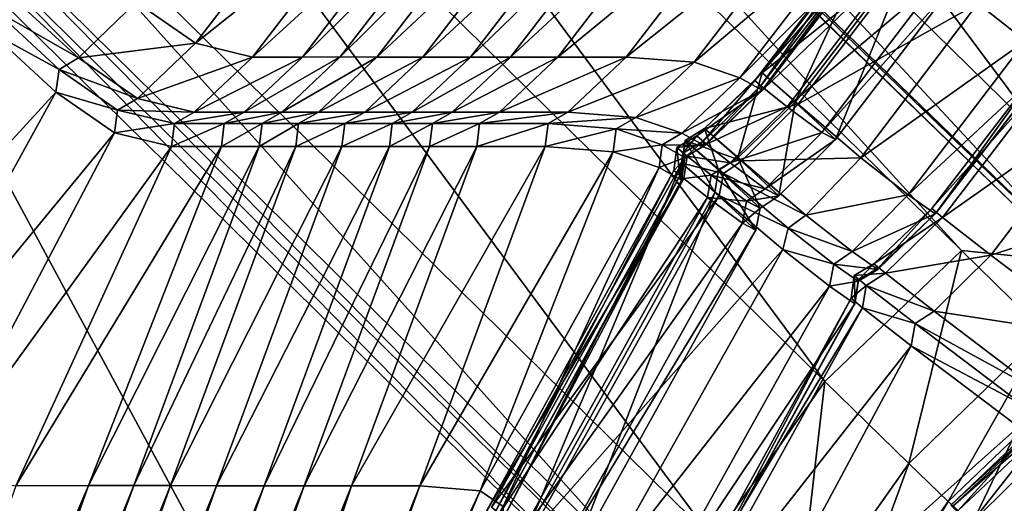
# Model space of a CAD drawing. Header units: millimetres. Extents: x 2387 to 13955, y -4964 to 364.
# Tile 195 of 656: x 6261.19 to 6270.03, y -4376.92 to -4372.58. Entities that reach past the tile are written whole.
import ezdxf

# ---------------------------------------------------------------- set-up
doc = ezdxf.new("R2010")
doc.units = ezdxf.units.MM
doc.header["$MEASUREMENT"] = 0
doc.layers.add('Predefinito', color=7, linetype='Continuous', true_color=0x000000)

msp = doc.modelspace()

# ---------------------------------------------------------------- linework, layer by layer
at = {"layer": 'Predefinito'}
for points in [[(6270.4618, -4373.733, 440.7532), (6262.8077, -4366.2314, 485.9135), (6263.8438, -4364.8581, 485.8323)], [(6263.8438, -4364.8581, 485.8323), (6271.4771, -4372.3702, 440.6337), (6270.4618, -4373.733, 440.7532)], [(6270.6871, -4374.7115, 441.1115), (6262.9709, -4367.2413, 486.157), (6262.8077, -4366.2314, 485.9135)], [(6262.8077, -4366.2314, 485.9135), (6270.4618, -4373.733, 440.7532), (6270.6871, -4374.7115, 441.1115)], [(6268.4222, -4375.8305, 440.6337), (6260.7888, -4368.3185, 485.8323), (6261.9945, -4367.1525, 485.9135)], [(6261.9945, -4367.1525, 485.9135), (6269.6486, -4374.6541, 440.7532), (6268.4222, -4375.8305, 440.6337)], [(6269.6486, -4374.6541, 440.7532), (6261.9945, -4367.1525, 485.9135), (6262.9314, -4367.2862, 486.157)], [(6262.9709, -4367.2413, 486.157), (6270.6871, -4374.7115, 441.1115), (6271.1, -4375.1159, 441.3505)], [(6271.1, -4375.1159, 441.3505), (6263.3424, -4367.6666, 486.3193), (6262.9709, -4367.2413, 486.157)], [(6262.9314, -4367.2862, 486.157), (6270.6475, -4374.7563, 441.1115), (6269.6486, -4374.6541, 440.7532)], [(6270.6475, -4374.7563, 441.1115), (6262.9314, -4367.2862, 486.157), (6263.3424, -4367.6666, 486.3193)], [(6263.3424, -4367.6666, 486.3193), (6271.1, -4375.1159, 441.3505), (6270.6475, -4374.7563, 441.1115)], [(6267.4227, -4377.2518, 440.65), (6259.7911, -4369.7411, 485.8434), (6260.7888, -4368.3185, 485.8323)], [(6260.7888, -4368.3185, 485.8323), (6268.4222, -4375.8305, 440.6337), (6267.4227, -4377.2518, 440.65)], [(6267.1045, -4377.8843, 440.6989), (6259.4782, -4370.3771, 485.8764), (6259.7911, -4369.7411, 485.8434)], [(6259.7911, -4369.7411, 485.8434), (6267.4227, -4377.2518, 440.65), (6267.1045, -4377.8843, 440.6989)], [(6267.0639, -4378.0802, 440.7315), (6259.4413, -4370.5753, 485.8985), (6259.4782, -4370.3771, 485.8764)], [(6259.4782, -4370.3771, 485.8764), (6267.1045, -4377.8843, 440.6989), (6267.0639, -4378.0802, 440.7315)], [(6266.8975, -4378.1916, 440.6989), (6259.2714, -4370.6841, 485.8764), (6259.4413, -4370.5753, 485.8985)], [(6259.4413, -4370.5753, 485.8985), (6267.0639, -4378.0802, 440.7315), (6266.8975, -4378.1916, 440.6989)], [(6264.9251, -4381.1815, 440.6501), (6257.2939, -4373.6703, 485.8434), (6259.2714, -4370.6841, 485.8764)], [(6259.2714, -4370.6841, 485.8764), (6266.8975, -4378.1916, 440.6989), (6264.9251, -4381.1815, 440.6501)], [(6269.7961, -4372.4396, 788.5352), (6270.2252, -4372.7743, 786.17), (6271.0326, -4371.2326, 786.0853)], [(6262.2391, -4372.4258, 1220.204), (6262.7709, -4372.7954, 1211.8578), (6263.8305, -4371.417, 1211.8632)], [(6264.3437, -4371.5405, 1194.1465), (6263.8305, -4371.417, 1211.8632), (6262.7709, -4372.7954, 1211.8578)], [(6262.7709, -4372.7954, 1211.8578), (6263.2835, -4372.9186, 1194.1465), (6264.3437, -4371.5405, 1194.1465)], [(6264.7922, -4371.5405, 1167.6359), (6264.3437, -4371.5405, 1194.1465), (6263.2835, -4372.9186, 1194.1465)], [(6263.2835, -4372.9186, 1194.1465), (6263.7319, -4372.9186, 1167.6388), (6264.7922, -4371.5405, 1167.6359)], [(6265.1316, -4371.5405, 1132.9004), (6264.7922, -4371.5405, 1167.6359), (6263.7319, -4372.9186, 1167.6388)], [(6263.7319, -4372.9186, 1167.6388), (6264.0713, -4372.9185, 1132.9026), (6265.1316, -4371.5405, 1132.9004)], [(6265.4597, -4371.5406, 1088.1495), (6265.1316, -4371.5405, 1132.9004), (6264.0713, -4372.9185, 1132.9026)], [(6264.0713, -4372.9185, 1132.9026), (6264.3994, -4372.9186, 1088.1499), (6265.4597, -4371.5406, 1088.1495)], [(6265.8744, -4371.5406, 1031.5925), (6265.4597, -4371.5406, 1088.1495), (6264.3994, -4372.9186, 1088.1499)], [(6264.3994, -4372.9186, 1088.1499), (6264.814, -4372.9186, 1031.5923), (6265.8744, -4371.5406, 1031.5925)], [(6266.3, -4371.5406, 973.5444), (6265.8744, -4371.5406, 1031.5925), (6264.814, -4372.9186, 1031.5923)], [(6264.814, -4372.9186, 1031.5923), (6265.2396, -4372.9186, 973.5431), (6266.3, -4371.5406, 973.5444)], [(6266.6609, -4371.5406, 924.3201), (6266.3, -4371.5406, 973.5444), (6265.2396, -4372.9186, 973.5431)], [(6265.2396, -4372.9186, 973.5431), (6265.6005, -4372.9186, 924.3156), (6266.6609, -4371.5406, 924.3201)], [(6267.0848, -4371.5406, 882.0696), (6266.6609, -4371.5406, 924.3201), (6265.6005, -4372.9186, 924.3156)], [(6265.6005, -4372.9186, 924.3156), (6266.0245, -4372.9186, 882.0628), (6267.0848, -4371.5406, 882.0696)], [(6267.6996, -4371.5405, 844.9426), (6267.0848, -4371.5406, 882.0696), (6266.0245, -4372.9186, 882.0628)], [(6266.0245, -4372.9186, 882.0628), (6266.6393, -4372.9186, 844.9375), (6267.6996, -4371.5405, 844.9426)], [(6268.3095, -4371.587, 817.3209), (6267.6996, -4371.5405, 844.9426), (6266.6393, -4372.9186, 844.9375)], [(6266.6393, -4372.9186, 844.9375), (6267.2494, -4372.9651, 817.3203), (6268.3095, -4371.587, 817.3209)], [(6268.7186, -4371.7262, 803.5861), (6268.3095, -4371.587, 817.3209), (6267.2494, -4372.9651, 817.3203)], [(6268.1546, -4373.323, 789.5337), (6267.8591, -4373.0598, 789.3571), (6268.9167, -4371.6804, 789.3629)], [(6269.2357, -4371.9605, 789.3163), (6268.9167, -4371.6804, 789.3629), (6267.8591, -4373.0598, 789.3571)], [(6268.9167, -4371.6804, 789.3629), (6269.2117, -4371.9431, 789.5248), (6268.1546, -4373.323, 789.5337)], [(6267.2494, -4372.9651, 817.3203), (6267.6592, -4373.1048, 803.592), (6268.7186, -4371.7262, 803.5861)], [(6268.9197, -4371.8379, 798.4422), (6268.7186, -4371.7262, 803.5861), (6267.6592, -4373.1048, 803.592)], [(6267.846, -4373.1802, 796.5979), (6267.7922, -4373.13, 796.3962), (6268.8516, -4371.7515, 796.4005)], [(6268.9347, -4371.8219, 796.2253), (6268.8516, -4371.7515, 796.4005), (6267.7922, -4373.13, 796.3962)], [(6268.8516, -4371.7515, 796.4005), (6268.9053, -4371.8016, 796.5933), (6267.846, -4373.1802, 796.5979)], [(6267.6592, -4373.1048, 803.592), (6267.8607, -4373.2168, 798.4515), (6268.9197, -4371.8379, 798.4422)], [(6267.7922, -4373.13, 796.3962), (6267.8769, -4373.2014, 796.2125), (6268.9347, -4371.8219, 796.2253)], [(6267.8607, -4373.2168, 798.4515), (6267.846, -4373.1802, 796.5979), (6268.9053, -4371.8016, 796.5933)], [(6268.9053, -4371.8016, 796.5933), (6268.9197, -4371.8379, 798.4422), (6267.8607, -4373.2168, 798.4515)], [(6269.1394, -4371.9855, 795.311), (6268.9347, -4371.8219, 796.2253), (6267.8769, -4373.2014, 796.2125)], [(6268.5171, -4373.6593, 790.4933), (6268.1546, -4373.323, 789.5337), (6269.2117, -4371.9431, 789.5248)], [(6269.2117, -4371.9431, 789.5248), (6269.5722, -4372.2781, 790.4787), (6268.5171, -4373.6593, 790.4933)], [(6267.8591, -4373.0598, 789.3571), (6268.182, -4373.3425, 789.2966), (6269.2357, -4371.9605, 789.3163)], [(6267.8769, -4373.2014, 796.2125), (6268.0833, -4373.3662, 795.2976), (6269.1394, -4371.9855, 795.311)], [(6269.45, -4372.2149, 792.9015), (6269.1394, -4371.9855, 795.311), (6268.0833, -4373.3662, 795.2976)], [(6269.7961, -4372.4396, 788.5352), (6269.2357, -4371.9605, 789.3163), (6268.182, -4373.3425, 789.2966)], [(6268.0833, -4373.3662, 795.2976), (6268.395, -4373.5963, 792.9029), (6269.45, -4372.2149, 792.9015)], [(6269.5722, -4372.2781, 790.4787), (6269.45, -4372.2149, 792.9015), (6268.395, -4373.5963, 792.9029)], [(6268.395, -4373.5963, 792.9029), (6268.5171, -4373.6593, 790.4933), (6269.5722, -4372.2781, 790.4787)], [(6261.7222, -4372.9248, 1220.1661), (6261.1328, -4372.3835, 1223.1599), (6260.9695, -4372.4975, 1223.1171)], [(6261.1328, -4372.3835, 1223.1599), (6261.7222, -4372.9248, 1220.1661), (6262.2391, -4372.4258, 1220.204)], [(6262.7709, -4372.7954, 1211.8578), (6262.2391, -4372.4258, 1220.204), (6261.7222, -4372.9248, 1220.1661)], [(6268.182, -4373.3425, 789.2966), (6268.7455, -4373.8239, 788.5107), (6269.7961, -4372.4396, 788.5352)], [(6270.2252, -4372.7743, 786.17), (6269.7961, -4372.4396, 788.5352), (6268.7455, -4373.8239, 788.5107)], [(6261.548, -4373.0314, 1220.141), (6260.9695, -4372.4975, 1223.1171), (6260.928, -4372.6926, 1223.1599)], [(6260.9695, -4372.4975, 1223.1171), (6261.548, -4373.0314, 1220.141), (6261.7222, -4372.9248, 1220.1661)], [(6261.5177, -4373.2335, 1220.1661), (6260.928, -4372.6926, 1223.1599), (6259.2331, -4375.7245, 1223.2242)], [(6260.928, -4372.6926, 1223.1599), (6261.5177, -4373.2335, 1220.1661), (6261.548, -4373.0314, 1220.141)], [(6261.7222, -4372.9248, 1220.1661), (6262.2495, -4373.2913, 1211.8396), (6262.7709, -4372.7954, 1211.8578)], [(6263.2835, -4372.9186, 1194.1465), (6262.7709, -4372.7954, 1211.8578), (6262.2495, -4373.2913, 1211.8396)], [(6268.7455, -4373.8239, 788.5107), (6269.1718, -4374.1567, 786.1583), (6270.2252, -4372.7743, 786.17)], [(6270.471, -4372.9464, 783.7483), (6270.2252, -4372.7743, 786.17), (6269.1718, -4374.1567, 786.1583)], [(6262.2495, -4373.2913, 1211.8396), (6261.7222, -4372.9248, 1220.1661), (6261.548, -4373.0314, 1220.141)], [(6262.2495, -4373.2913, 1211.8396), (6262.7603, -4373.4134, 1194.1398), (6263.2835, -4372.9186, 1194.1465)], [(6262.7603, -4373.4134, 1194.1398), (6263.2085, -4373.4131, 1167.6372), (6263.7319, -4372.9186, 1167.6388)], [(6263.7319, -4372.9186, 1167.6388), (6263.2835, -4372.9186, 1194.1465), (6262.7603, -4373.4134, 1194.1398)], [(6263.2085, -4373.4131, 1167.6372), (6263.5478, -4373.4131, 1132.9025), (6264.0713, -4372.9185, 1132.9026)], [(6264.0713, -4372.9185, 1132.9026), (6263.7319, -4372.9186, 1167.6388), (6263.2085, -4373.4131, 1167.6372)], [(6264.3994, -4372.9186, 1088.1499), (6264.0713, -4372.9185, 1132.9026), (6263.5478, -4373.4131, 1132.9025)], [(6263.5478, -4373.4131, 1132.9025), (6263.8759, -4373.4131, 1088.1492), (6264.3994, -4372.9186, 1088.1499)], [(6263.8759, -4373.4131, 1088.1492), (6264.2906, -4373.4131, 1031.5914), (6264.814, -4372.9186, 1031.5923)], [(6264.814, -4372.9186, 1031.5923), (6264.3994, -4372.9186, 1088.1499), (6263.8759, -4373.4131, 1088.1492)], [(6264.2906, -4373.4131, 1031.5914), (6264.7162, -4373.4131, 973.5417), (6265.2396, -4372.9186, 973.5431)], [(6265.2396, -4372.9186, 973.5431), (6264.814, -4372.9186, 1031.5923), (6264.2906, -4373.4131, 1031.5914)], [(6264.7162, -4373.4131, 973.5417), (6265.0771, -4373.4131, 924.3128), (6265.6005, -4372.9186, 924.3156)], [(6265.6005, -4372.9186, 924.3156), (6265.2396, -4372.9186, 973.5431), (6264.7162, -4373.4131, 973.5417)], [(6265.0771, -4373.4131, 924.3128), (6265.5011, -4373.4131, 882.0585), (6266.0245, -4372.9186, 882.0628)], [(6266.0245, -4372.9186, 882.0628), (6265.6005, -4372.9186, 924.3156), (6265.0771, -4373.4131, 924.3128)], [(6265.5011, -4373.4131, 882.0585), (6266.1159, -4373.4131, 844.9327), (6266.6393, -4372.9186, 844.9375)], [(6266.6393, -4372.9186, 844.9375), (6266.0245, -4372.9186, 882.0628), (6265.5011, -4373.4131, 882.0585)], [(6267.2494, -4372.9651, 817.3203), (6266.6393, -4372.9186, 844.9375), (6266.1159, -4373.4131, 844.9327)], [(6270.5358, -4372.9785, 782.434), (6270.4408, -4372.8987, 782.5991), (6269.3819, -4374.2775, 782.5912)], [(6269.4215, -4374.3164, 782.7985), (6269.3819, -4374.2775, 782.5912), (6270.4408, -4372.8987, 782.5991)], [(6270.4408, -4372.8987, 782.5991), (6270.481, -4372.938, 782.7975), (6269.4215, -4374.3164, 782.7985)], [(6266.1159, -4373.4131, 844.9327), (6266.7266, -4373.4602, 817.3214), (6267.2494, -4372.9651, 817.3203)], [(6267.6592, -4373.1048, 803.592), (6267.2494, -4372.9651, 817.3203), (6266.7266, -4373.4602, 817.3214)], [(6269.1718, -4374.1567, 786.1583), (6269.4131, -4374.3259, 783.7505), (6270.471, -4372.9464, 783.7483)], [(6269.3819, -4374.2775, 782.5912), (6269.479, -4374.3587, 782.4176), (6270.5358, -4372.9785, 782.434)], [(6270.481, -4372.938, 782.7975), (6270.471, -4372.9464, 783.7483), (6269.4131, -4374.3259, 783.7505)], [(6269.4131, -4374.3259, 783.7505), (6269.4215, -4374.3164, 782.7985), (6270.481, -4372.938, 782.7975)], [(6270.9668, -4373.3152, 780.667), (6270.5358, -4372.9785, 782.434), (6269.479, -4374.3587, 782.4176)], [(6262.0723, -4373.3957, 1211.8274), (6261.548, -4373.0314, 1220.141), (6261.5177, -4373.2335, 1220.1661)], [(6261.548, -4373.0314, 1220.141), (6262.0723, -4373.3957, 1211.8274), (6262.2495, -4373.2913, 1211.8396)], [(6266.7266, -4373.4602, 817.3214), (6267.1384, -4373.6012, 803.61), (6267.6592, -4373.1048, 803.592)], [(6267.8607, -4373.2168, 798.4515), (6267.6592, -4373.1048, 803.592), (6267.1384, -4373.6012, 803.61)], [(6267.6405, -4373.824, 789.5605), (6267.3432, -4373.5598, 789.3399), (6267.8591, -4373.0598, 789.3571)], [(6268.182, -4373.3425, 789.2966), (6267.8591, -4373.0598, 789.3571), (6267.3432, -4373.5598, 789.3399)], [(6267.8591, -4373.0598, 789.3571), (6268.1546, -4373.323, 789.5337), (6267.6405, -4373.824, 789.5605)], [(6267.3254, -4373.6768, 796.6118), (6267.2715, -4373.6265, 796.384), (6267.7922, -4373.13, 796.3962)], [(6267.8769, -4373.2014, 796.2125), (6267.7922, -4373.13, 796.3962), (6267.2715, -4373.6265, 796.384)], [(6267.7922, -4373.13, 796.3962), (6267.846, -4373.1802, 796.5979), (6267.3254, -4373.6768, 796.6118)], [(6267.3413, -4373.7141, 798.4797), (6267.3254, -4373.6768, 796.6118), (6267.846, -4373.1802, 796.5979)], [(6267.846, -4373.1802, 796.5979), (6267.8607, -4373.2168, 798.4515), (6267.3413, -4373.7141, 798.4797)], [(6259.2331, -4375.7245, 1223.2242), (6259.8403, -4376.2752, 1220.204), (6261.5177, -4373.2335, 1220.1661)], [(6262.0452, -4373.5997, 1211.8397), (6261.5177, -4373.2335, 1220.1661), (6259.8403, -4376.2752, 1220.204)], [(6261.5177, -4373.2335, 1220.1661), (6262.0452, -4373.5997, 1211.8397), (6262.0723, -4373.3957, 1211.8274)], [(6267.1384, -4373.6012, 803.61), (6267.3413, -4373.7141, 798.4797), (6267.8607, -4373.2168, 798.4515)], [(6267.2715, -4373.6265, 796.384), (6267.3605, -4373.7008, 796.1743), (6267.8769, -4373.2014, 796.2125)], [(6268.0833, -4373.3662, 795.2976), (6267.8769, -4373.2014, 796.2125), (6267.3605, -4373.7008, 796.1743)], [(6262.7603, -4373.4134, 1194.1398), (6262.2495, -4373.2913, 1211.8396), (6262.0723, -4373.3957, 1211.8274)], [(6267.3432, -4373.5598, 789.3399), (6267.678, -4373.8503, 789.2376), (6268.182, -4373.3425, 789.2966)], [(6267.3605, -4373.7008, 796.1743), (6267.5724, -4373.8692, 795.2572), (6268.0833, -4373.3662, 795.2976)], [(6268.395, -4373.5963, 792.9029), (6268.0833, -4373.3662, 795.2976), (6267.5724, -4373.8692, 795.2572)], [(6268.0089, -4374.1641, 790.537), (6267.6405, -4373.824, 789.5605), (6268.1546, -4373.323, 789.5337)], [(6268.7455, -4373.8239, 788.5107), (6268.182, -4373.3425, 789.2966), (6267.678, -4373.8503, 789.2376)], [(6268.1546, -4373.323, 789.5337), (6268.5171, -4373.6593, 790.4933), (6268.0089, -4374.1641, 790.537)], [(6269.479, -4374.3587, 782.4176), (6269.9114, -4374.6964, 780.6462), (6270.9668, -4373.3152, 780.667)], [(6271.9345, -4374.0468, 775.6629), (6270.9668, -4373.3152, 780.667), (6269.9114, -4374.6964, 780.6462)], [(6262.582, -4373.5169, 1194.1349), (6262.0723, -4373.3957, 1211.8274), (6262.0452, -4373.5997, 1211.8397)], [(6262.0723, -4373.3957, 1211.8274), (6262.582, -4373.5169, 1194.1349), (6262.7603, -4373.4134, 1194.1398)], [(6263.2085, -4373.4131, 1167.6372), (6262.7603, -4373.4134, 1194.1398), (6262.582, -4373.5169, 1194.1349)], [(6262.582, -4373.5169, 1194.1349), (6263.0301, -4373.5166, 1167.6356), (6263.2085, -4373.4131, 1167.6372)], [(6263.5478, -4373.4131, 1132.9025), (6263.2085, -4373.4131, 1167.6372), (6263.0301, -4373.5166, 1167.6356)], [(6263.0301, -4373.5166, 1167.6356), (6263.3693, -4373.5165, 1132.902), (6263.5478, -4373.4131, 1132.9025)], [(6263.8759, -4373.4131, 1088.1492), (6263.5478, -4373.4131, 1132.9025), (6263.3693, -4373.5165, 1132.902)], [(6263.3693, -4373.5165, 1132.902), (6263.6974, -4373.5165, 1088.1487), (6263.8759, -4373.4131, 1088.1492)], [(6264.2906, -4373.4131, 1031.5914), (6263.8759, -4373.4131, 1088.1492), (6263.6974, -4373.5165, 1088.1487)], [(6263.6974, -4373.5165, 1088.1487), (6264.112, -4373.5165, 1031.5908), (6264.2906, -4373.4131, 1031.5914)], [(6264.7162, -4373.4131, 973.5417), (6264.2906, -4373.4131, 1031.5914), (6264.112, -4373.5165, 1031.5908)], [(6264.112, -4373.5165, 1031.5908), (6264.5376, -4373.5165, 973.541), (6264.7162, -4373.4131, 973.5417)], [(6265.0771, -4373.4131, 924.3128), (6264.7162, -4373.4131, 973.5417), (6264.5376, -4373.5165, 973.541)], [(6264.5376, -4373.5165, 973.541), (6264.8986, -4373.5166, 924.3116), (6265.0771, -4373.4131, 924.3128)], [(6265.5011, -4373.4131, 882.0585), (6265.0771, -4373.4131, 924.3128), (6264.8986, -4373.5166, 924.3116)], [(6264.8986, -4373.5166, 924.3116), (6265.3226, -4373.5166, 882.0565), (6265.5011, -4373.4131, 882.0585)], [(6266.1159, -4373.4131, 844.9327), (6265.5011, -4373.4131, 882.0585), (6265.3226, -4373.5166, 882.0565)], [(6265.3226, -4373.5166, 882.0565), (6265.9374, -4373.5166, 844.9302), (6266.1159, -4373.4131, 844.9327)], [(6266.7266, -4373.4602, 817.3214), (6266.1159, -4373.4131, 844.9327), (6265.9374, -4373.5166, 844.9302)], [(6262.0452, -4373.5997, 1211.8397), (6262.5562, -4373.7215, 1194.1404), (6262.582, -4373.5169, 1194.1349)], [(6262.5562, -4373.7215, 1194.1404), (6263.0044, -4373.7213, 1167.6382), (6263.0301, -4373.5166, 1167.6356)], [(6263.0301, -4373.5166, 1167.6356), (6262.582, -4373.5169, 1194.1349), (6262.5562, -4373.7215, 1194.1404)], [(6263.0044, -4373.7213, 1167.6382), (6263.3437, -4373.7212, 1132.9031), (6263.3693, -4373.5165, 1132.902)], [(6263.3693, -4373.5165, 1132.902), (6263.0301, -4373.5166, 1167.6356), (6263.0044, -4373.7213, 1167.6382)], [(6263.3437, -4373.7212, 1132.9031), (6263.6718, -4373.7212, 1088.1494), (6263.6974, -4373.5165, 1088.1487)], [(6263.6974, -4373.5165, 1088.1487), (6263.3693, -4373.5165, 1132.902), (6263.3437, -4373.7212, 1132.9031)], [(6263.6718, -4373.7212, 1088.1494), (6264.0865, -4373.7213, 1031.5914), (6264.112, -4373.5165, 1031.5908)], [(6264.112, -4373.5165, 1031.5908), (6263.6974, -4373.5165, 1088.1487), (6263.6718, -4373.7212, 1088.1494)], [(6264.0865, -4373.7213, 1031.5914), (6264.5121, -4373.7213, 973.5415), (6264.5376, -4373.5165, 973.541)], [(6264.5376, -4373.5165, 973.541), (6264.112, -4373.5165, 1031.5908), (6264.0865, -4373.7213, 1031.5914)], [(6264.8986, -4373.5166, 924.3116), (6264.5376, -4373.5165, 973.541), (6264.5121, -4373.7213, 973.5415)], [(6264.5121, -4373.7213, 973.5415), (6264.873, -4373.7213, 924.3119), (6264.8986, -4373.5166, 924.3116)], [(6264.873, -4373.7213, 924.3119), (6265.297, -4373.7213, 882.0571), (6265.3226, -4373.5166, 882.0565)], [(6265.3226, -4373.5166, 882.0565), (6264.8986, -4373.5166, 924.3116), (6264.873, -4373.7213, 924.3119)], [(6265.297, -4373.7213, 882.0571), (6265.9118, -4373.7213, 844.9318), (6265.9374, -4373.5166, 844.9302)], [(6265.9374, -4373.5166, 844.9302), (6265.3226, -4373.5166, 882.0565), (6265.297, -4373.7213, 882.0571)], [(6266.5485, -4373.5639, 817.3222), (6265.9374, -4373.5166, 844.9302), (6265.9118, -4373.7213, 844.9318)], [(6265.9374, -4373.5166, 844.9302), (6266.5485, -4373.5639, 817.3222), (6266.7266, -4373.4602, 817.3214)], [(6267.1384, -4373.6012, 803.61), (6266.7266, -4373.4602, 817.3214), (6266.5485, -4373.5639, 817.3222)], [(6259.8403, -4376.2752, 1220.204), (6260.4411, -4376.6436, 1211.8595), (6262.0452, -4373.5997, 1211.8397)], [(6262.5562, -4373.7215, 1194.1404), (6262.0452, -4373.5997, 1211.8397), (6260.4411, -4376.6436, 1211.8595)], [(6265.9118, -4373.7213, 844.9318), (6266.5224, -4373.7684, 817.3211), (6266.5485, -4373.5639, 817.3222)], [(6266.9616, -4373.7059, 803.6219), (6266.5485, -4373.5639, 817.3222), (6266.5224, -4373.7684, 817.3211)], [(6266.5485, -4373.5639, 817.3222), (6266.9616, -4373.7059, 803.6219), (6267.1384, -4373.6012, 803.61)], [(6267.3413, -4373.7141, 798.4797), (6267.1384, -4373.6012, 803.61), (6266.9616, -4373.7059, 803.6219)], [(6267.1485, -4373.7819, 796.621), (6267.0944, -4373.7316, 796.3756), (6267.2715, -4373.6265, 796.384)], [(6267.3605, -4373.7008, 796.1743), (6267.2715, -4373.6265, 796.384), (6267.0944, -4373.7316, 796.3756)], [(6267.2715, -4373.6265, 796.384), (6267.3254, -4373.6768, 796.6118), (6267.1485, -4373.7819, 796.621)], [(6267.4678, -4373.9325, 789.5784), (6267.1693, -4373.6677, 789.3284), (6267.3432, -4373.5598, 789.3399)], [(6267.678, -4373.8503, 789.2376), (6267.3432, -4373.5598, 789.3399), (6267.1693, -4373.6677, 789.3284)], [(6267.3432, -4373.5598, 789.3399), (6267.6405, -4373.824, 789.5605), (6267.4678, -4373.9325, 789.5784)], [(6267.5724, -4373.8692, 795.2572), (6267.8874, -4374.1014, 792.907), (6268.395, -4373.5963, 792.9029)], [(6268.5171, -4373.6593, 790.4933), (6268.395, -4373.5963, 792.9029), (6267.8874, -4374.1014, 792.907)], [(6251.8337, -4382.5006, 485.8323), (6257.2939, -4373.6703, 485.8434), (6264.9251, -4381.1815, 440.6501)], [(6260.4411, -4376.6436, 1211.8595), (6261.1584, -4376.7664, 1194.1538), (6262.5562, -4373.7215, 1194.1404)], [(6263.0044, -4373.7213, 1167.6382), (6262.5562, -4373.7215, 1194.1404), (6261.1584, -4376.7664, 1194.1538)], [(6261.1584, -4376.7664, 1194.1538), (6261.8112, -4376.7662, 1167.6498), (6263.0044, -4373.7213, 1167.6382)], [(6263.3437, -4373.7212, 1132.9031), (6263.0044, -4373.7213, 1167.6382), (6261.8112, -4376.7662, 1167.6498)], [(6261.8112, -4376.7662, 1167.6498), (6262.2187, -4376.7662, 1132.9099), (6263.3437, -4373.7212, 1132.9031)], [(6263.6718, -4373.7212, 1088.1494), (6263.3437, -4373.7212, 1132.9031), (6262.2187, -4376.7662, 1132.9099)], [(6262.2187, -4376.7662, 1132.9099), (6262.5469, -4376.7662, 1088.1517), (6263.6718, -4373.7212, 1088.1494)], [(6264.0865, -4373.7213, 1031.5914), (6263.6718, -4373.7212, 1088.1494), (6262.5469, -4376.7662, 1088.1517)], [(6262.5469, -4376.7662, 1088.1517), (6262.9616, -4376.7663, 1031.5923), (6264.0865, -4373.7213, 1031.5914)], [(6264.5121, -4373.7213, 973.5415), (6264.0865, -4373.7213, 1031.5914), (6262.9616, -4376.7663, 1031.5923)], [(6262.9616, -4376.7663, 1031.5923), (6263.3872, -4376.7663, 973.5402), (6264.5121, -4373.7213, 973.5415)], [(6264.873, -4373.7213, 924.3119), (6264.5121, -4373.7213, 973.5415), (6263.3872, -4376.7663, 973.5402)], [(6263.3872, -4376.7663, 973.5402), (6263.7482, -4376.7663, 924.3043), (6264.873, -4373.7213, 924.3119)], [(6265.297, -4373.7213, 882.0571), (6264.873, -4373.7213, 924.3119), (6263.7482, -4376.7663, 924.3043)], [(6263.7482, -4376.7663, 924.3043), (6264.1722, -4376.7663, 882.0459), (6265.297, -4373.7213, 882.0571)], [(6265.9118, -4373.7213, 844.9318), (6265.297, -4373.7213, 882.0571), (6264.1722, -4376.7663, 882.0459)], [(6264.1722, -4376.7663, 882.0459), (6264.7869, -4376.7663, 844.9263), (6265.9118, -4373.7213, 844.9318)], [(6266.5224, -4373.7684, 817.3211), (6265.9118, -4373.7213, 844.9318), (6264.7869, -4376.7663, 844.9263)], [(6266.5224, -4373.7684, 817.3211), (6266.934, -4373.9097, 803.61), (6266.9616, -4373.7059, 803.6219)], [(6267.1653, -4373.8196, 798.4986), (6266.9616, -4373.7059, 803.6219), (6266.934, -4373.9097, 803.61)], [(6266.9616, -4373.7059, 803.6219), (6267.1653, -4373.8196, 798.4986), (6267.3413, -4373.7141, 798.4797)], [(6267.0944, -4373.7316, 796.3756), (6267.1864, -4373.8078, 796.1489), (6267.3605, -4373.7008, 796.1743)], [(6267.512, -4373.9632, 789.1982), (6267.1693, -4373.6677, 789.3284), (6267.1373, -4373.8708, 789.34)], [(6267.4349, -4374.1346, 789.5605), (6267.1373, -4373.8708, 789.34), (6267.1693, -4373.6677, 789.3284)], [(6267.1653, -4373.8196, 798.4986), (6267.1485, -4373.7819, 796.621), (6267.3254, -4373.6768, 796.6118)], [(6267.3254, -4373.6768, 796.6118), (6267.3413, -4373.7141, 798.4797), (6267.1653, -4373.8196, 798.4986)], [(6267.1693, -4373.6677, 789.3284), (6267.4678, -4373.9325, 789.5784), (6267.4349, -4374.1346, 789.5605)], [(6267.1693, -4373.6677, 789.3284), (6267.512, -4373.9632, 789.1982), (6267.678, -4373.8503, 789.2376)], [(6267.5724, -4373.8692, 795.2572), (6267.3605, -4373.7008, 796.1743), (6267.1864, -4373.8078, 796.1489)], [(6267.8874, -4374.1014, 792.907), (6268.0089, -4374.1641, 790.537), (6268.5171, -4373.6593, 790.4933)], [(6264.7869, -4376.7663, 844.9263), (6265.3287, -4376.813, 817.3175), (6266.5224, -4373.7684, 817.3211)], [(6266.934, -4373.9097, 803.61), (6266.5224, -4373.7684, 817.3211), (6265.3287, -4376.813, 817.3175)], [(6267.1205, -4373.9861, 796.6118), (6267.0664, -4373.936, 796.384), (6267.0944, -4373.7316, 796.3756)], [(6267.1864, -4373.8078, 796.1489), (6267.0944, -4373.7316, 796.3756), (6267.0664, -4373.936, 796.384)], [(6267.0664, -4373.936, 796.384), (6267.1556, -4374.0101, 796.1743), (6267.1864, -4373.8078, 796.1489)], [(6267.0944, -4373.7316, 796.3756), (6267.1485, -4373.7819, 796.621), (6267.1205, -4373.9861, 796.6118)], [(6267.1367, -4374.023, 798.4797), (6267.1205, -4373.9861, 796.6118), (6267.1485, -4373.7819, 796.621)], [(6267.1485, -4373.7819, 796.621), (6267.1653, -4373.8196, 798.4986), (6267.1367, -4374.023, 798.4797)], [(6267.4021, -4373.9785, 795.2303), (6267.1864, -4373.8078, 796.1489), (6267.1556, -4374.0101, 796.1743)], [(6267.1864, -4373.8078, 796.1489), (6267.4021, -4373.9785, 795.2303), (6267.5724, -4373.8692, 795.2572)], [(6267.4724, -4374.1609, 789.2376), (6267.1373, -4373.8708, 789.34), (6265.4303, -4376.9593, 789.3577)], [(6265.7358, -4377.2059, 789.5341), (6265.4303, -4376.9593, 789.3577), (6267.1373, -4373.8708, 789.34)], [(6267.1373, -4373.8708, 789.34), (6267.4349, -4374.1346, 789.5605), (6265.7358, -4377.2059, 789.5341)], [(6266.934, -4373.9097, 803.61), (6267.1367, -4374.023, 798.4797), (6267.1653, -4373.8196, 798.4986)], [(6267.1373, -4373.8708, 789.34), (6267.4724, -4374.1609, 789.2376), (6267.512, -4373.9632, 789.1982)], [(6267.8874, -4374.1014, 792.907), (6267.5724, -4373.8692, 795.2572), (6267.4021, -4373.9785, 795.2303)], [(6267.8402, -4374.2749, 790.5662), (6267.4678, -4373.9325, 789.5784), (6267.6405, -4373.824, 789.5605)], [(6268.2511, -4374.3379, 788.4374), (6267.678, -4373.8503, 789.2376), (6267.512, -4373.9632, 789.1982)], [(6267.6405, -4373.824, 789.5605), (6268.0089, -4374.1641, 790.537), (6267.8402, -4374.2749, 790.5662)], [(6267.678, -4373.8503, 789.2376), (6268.2511, -4374.3379, 788.4374), (6268.7455, -4373.8239, 788.5107)], [(6269.1718, -4374.1567, 786.1583), (6268.7455, -4373.8239, 788.5107), (6268.2511, -4374.3379, 788.4374)], [(6265.3287, -4376.813, 817.3175), (6265.5339, -4376.9531, 803.592), (6266.934, -4373.9097, 803.61)], [(6265.4434, -4377.0363, 796.5979), (6265.3874, -4376.9899, 796.3965), (6267.0664, -4373.936, 796.384)], [(6267.1556, -4374.0101, 796.1743), (6267.0664, -4373.936, 796.384), (6265.3874, -4376.9899, 796.3965)], [(6267.0664, -4373.936, 796.384), (6267.1205, -4373.9861, 796.6118), (6265.4434, -4377.0363, 796.5979)], [(6265.5297, -4377.0673, 798.4516), (6265.4434, -4377.0363, 796.5979), (6267.1205, -4373.9861, 796.6118)], [(6267.1205, -4373.9861, 796.6118), (6267.1367, -4374.023, 798.4797), (6265.5297, -4377.0673, 798.4516)], [(6267.1367, -4374.023, 798.4797), (6266.934, -4373.9097, 803.61), (6265.5339, -4376.9531, 803.592)], [(6267.1556, -4374.0101, 796.1743), (6267.3677, -4374.1783, 795.2572), (6267.4021, -4373.9785, 795.2303)], [(6267.7192, -4374.2122, 792.9098), (6267.4021, -4373.9785, 795.2303), (6267.3677, -4374.1783, 795.2572)], [(6267.4021, -4373.9785, 795.2303), (6267.7192, -4374.2122, 792.9098), (6267.8874, -4374.1014, 792.907)], [(6267.8037, -4374.474, 790.537), (6267.4349, -4374.1346, 789.5605), (6267.4678, -4373.9325, 789.5784)], [(6267.4678, -4373.9325, 789.5784), (6267.8402, -4374.2749, 790.5662), (6267.8037, -4374.474, 790.537)], [(6268.0916, -4374.4547, 788.3884), (6267.512, -4373.9632, 789.1982), (6267.4724, -4374.1609, 789.2376)], [(6267.512, -4373.9632, 789.1982), (6268.0916, -4374.4547, 788.3884), (6268.2511, -4374.3379, 788.4374)], [(6265.3874, -4376.9899, 796.3965), (6265.4743, -4377.0576, 796.2125), (6267.1556, -4374.0101, 796.1743)], [(6267.3677, -4374.1783, 795.2572), (6267.1556, -4374.0101, 796.1743), (6265.4743, -4377.0576, 796.2125)], [(6265.5339, -4376.9531, 803.592), (6265.5297, -4377.0673, 798.4516), (6267.1367, -4374.023, 798.4797)], [(6269.9114, -4374.6964, 780.6462), (6270.8778, -4375.4273, 775.6453), (6271.9345, -4374.0468, 775.6629)], [(6265.4303, -4376.9593, 789.3577), (6265.7632, -4377.2255, 789.297), (6267.4724, -4374.1609, 789.2376)], [(6266.1133, -4377.5174, 790.4934), (6265.7358, -4377.2059, 789.5341), (6267.4349, -4374.1346, 789.5605)], [(6268.0459, -4374.6477, 788.4374), (6267.4724, -4374.1609, 789.2376), (6265.7632, -4377.2255, 789.297)], [(6267.4349, -4374.1346, 789.5605), (6267.8037, -4374.474, 790.537), (6266.1133, -4377.5174, 790.4934)], [(6267.4724, -4374.1609, 789.2376), (6268.0459, -4374.6477, 788.4374), (6268.0916, -4374.4547, 788.3884)], [(6268.0089, -4374.1641, 790.537), (6267.8874, -4374.1014, 792.907), (6267.7192, -4374.2122, 792.9098)], [(6267.7192, -4374.2122, 792.9098), (6267.8402, -4374.2749, 790.5662), (6268.0089, -4374.1641, 790.537)], [(6268.2511, -4374.3379, 788.4374), (6268.6687, -4374.6649, 786.1232), (6269.1718, -4374.1567, 786.1583)], [(6269.4131, -4374.3259, 783.7505), (6269.1718, -4374.1567, 786.1583), (6268.6687, -4374.6649, 786.1232)], [(6265.4743, -4377.0576, 796.2125), (6265.6839, -4377.2171, 795.2975), (6267.3677, -4374.1783, 795.2572)], [(6267.6825, -4374.4108, 792.907), (6267.3677, -4374.1783, 795.2572), (6265.6839, -4377.2171, 795.2975)], [(6267.3677, -4374.1783, 795.2572), (6267.6825, -4374.4108, 792.907), (6267.7192, -4374.2122, 792.9098)], [(6267.8402, -4374.2749, 790.5662), (6267.7192, -4374.2122, 792.9098), (6267.6825, -4374.4108, 792.907)], [(6267.6825, -4374.4108, 792.907), (6267.8037, -4374.474, 790.537), (6267.8402, -4374.2749, 790.5662)], [(6268.6687, -4374.6649, 786.1232), (6268.2511, -4374.3379, 788.4374), (6268.0916, -4374.4547, 788.3884)], [(6268.6687, -4374.6649, 786.1232), (6268.8966, -4374.8252, 783.757), (6269.4131, -4374.3259, 783.7505)], [(6269.479, -4374.3587, 782.4176), (6269.3819, -4374.2775, 782.5912), (6268.8625, -4374.7749, 782.5676)], [(6268.9003, -4374.8126, 782.801), (6268.8625, -4374.7749, 782.5676), (6269.3819, -4374.2775, 782.5912)], [(6268.8966, -4374.8252, 783.757), (6268.9003, -4374.8126, 782.801), (6269.4215, -4374.3164, 782.7985)], [(6269.4215, -4374.3164, 782.7985), (6269.4131, -4374.3259, 783.7505), (6268.8966, -4374.8252, 783.757)], [(6269.3819, -4374.2775, 782.5912), (6269.4215, -4374.3164, 782.7985), (6268.9003, -4374.8126, 782.801)], [(6265.6839, -4377.2171, 795.2975), (6265.9965, -4377.4458, 792.9028), (6267.6825, -4374.4108, 792.907)], [(6267.8037, -4374.474, 790.537), (6267.6825, -4374.4108, 792.907), (6265.9965, -4377.4458, 792.9028)], [(6268.8625, -4374.7749, 782.5676), (6268.9658, -4374.8602, 782.3688), (6269.479, -4374.3587, 782.4176)], [(6269.9114, -4374.6964, 780.6462), (6269.479, -4374.3587, 782.4176), (6268.9658, -4374.8602, 782.3688)], [(6265.9965, -4377.4458, 792.9028), (6266.1133, -4377.5174, 790.4934), (6267.8037, -4374.474, 790.537)], [(6268.5036, -4374.7778, 786.0997), (6268.0916, -4374.4547, 788.3884), (6268.0459, -4374.6477, 788.4374)], [(6268.0916, -4374.4547, 788.3884), (6268.5036, -4374.7778, 786.0997), (6268.6687, -4374.6649, 786.1232)], [(6265.7632, -4377.2255, 789.297), (6266.3418, -4377.6821, 788.5108), (6268.0459, -4374.6477, 788.4374)], [(6268.4639, -4374.9742, 786.1232), (6268.0459, -4374.6477, 788.4374), (6266.3418, -4377.6821, 788.5108)], [(6268.0459, -4374.6477, 788.4374), (6268.4639, -4374.9742, 786.1232), (6268.5036, -4374.7778, 786.0997)], [(6269.1758, -4376.5687, 435.5891), (6268.4222, -4375.8305, 440.6337), (6269.6486, -4374.6541, 440.7532)], [(6268.8966, -4374.8252, 783.757), (6268.6687, -4374.6649, 786.1232), (6268.5036, -4374.7778, 786.0997)], [(6268.9658, -4374.8602, 782.3688), (6269.4026, -4375.2008, 780.584), (6269.9114, -4374.6964, 780.6462)], [(6269.6486, -4374.6541, 440.7532), (6270.3946, -4375.3858, 435.7317), (6269.1758, -4376.5687, 435.5891)], [(6270.8778, -4375.4273, 775.6453), (6269.9114, -4374.6964, 780.6462), (6269.4026, -4375.2008, 780.584)], [(6270.3946, -4375.3858, 435.7317), (6269.6486, -4374.6541, 440.7532), (6270.6475, -4374.7563, 441.1115)], [(6268.7226, -4374.9321, 783.7613), (6268.5036, -4374.7778, 786.0997), (6268.4639, -4374.9742, 786.1232)], [(6268.5036, -4374.7778, 786.0997), (6268.7226, -4374.9321, 783.7613), (6268.8966, -4374.8252, 783.757)], [(6268.9658, -4374.8602, 782.3688), (6268.8625, -4374.7749, 782.5676), (6268.6863, -4374.8805, 782.5519)], [(6268.7231, -4374.9174, 782.8028), (6268.6863, -4374.8805, 782.5519), (6268.8625, -4374.7749, 782.5676)], [(6268.8625, -4374.7749, 782.5676), (6268.9003, -4374.8126, 782.801), (6268.7231, -4374.9174, 782.8028)], [(6268.6863, -4374.8805, 782.5519), (6268.7938, -4374.9686, 782.3364), (6268.9658, -4374.8602, 782.3688)], [(6268.9003, -4374.8126, 782.801), (6268.8966, -4374.8252, 783.757), (6268.7226, -4374.9321, 783.7613)], [(6268.7226, -4374.9321, 783.7613), (6268.7231, -4374.9174, 782.8028), (6268.9003, -4374.8126, 782.801)], [(6269.4026, -4375.2008, 780.584), (6268.9658, -4374.8602, 782.3688), (6268.7938, -4374.9686, 782.3364)], [(6268.4639, -4374.9742, 786.1232), (6268.6919, -4375.1343, 783.757), (6268.7226, -4374.9321, 783.7613)], [(6268.7938, -4374.9686, 782.3364), (6268.6863, -4374.8805, 782.5519), (6268.6575, -4375.0844, 782.5676)], [(6268.6955, -4375.1218, 782.801), (6268.6575, -4375.0844, 782.5676), (6268.6863, -4374.8805, 782.5519)], [(6268.6863, -4374.8805, 782.5519), (6268.7231, -4374.9174, 782.8028), (6268.6955, -4375.1218, 782.801)], [(6268.6919, -4375.1343, 783.757), (6268.6955, -4375.1218, 782.801), (6268.7231, -4374.9174, 782.8028)], [(6268.7231, -4374.9174, 782.8028), (6268.7226, -4374.9321, 783.7613), (6268.6919, -4375.1343, 783.757)], [(6266.3418, -4377.6821, 788.5108), (6266.7733, -4378.0061, 786.1583), (6268.4639, -4374.9742, 786.1232)], [(6268.6919, -4375.1343, 783.757), (6268.4639, -4374.9742, 786.1232), (6266.7733, -4378.0061, 786.1583)], [(6268.6575, -4375.0844, 782.5676), (6268.7608, -4375.1695, 782.3689), (6268.7938, -4374.9686, 782.3364)], [(6269.2337, -4375.311, 780.5425), (6268.7938, -4374.9686, 782.3364), (6268.7608, -4375.1695, 782.3689)], [(6268.7938, -4374.9686, 782.3364), (6269.2337, -4375.311, 780.5425), (6269.4026, -4375.2008, 780.584)], [(6266.7733, -4378.0061, 786.1583), (6267.0138, -4378.1766, 783.7504), (6268.6919, -4375.1343, 783.757)], [(6268.7608, -4375.1695, 782.3689), (6268.6575, -4375.0844, 782.5676), (6266.9772, -4378.1372, 782.5914)], [(6267.019, -4378.1724, 782.7986), (6266.9772, -4378.1372, 782.5914), (6268.6575, -4375.0844, 782.5676)], [(6268.6955, -4375.1218, 782.801), (6268.6919, -4375.1343, 783.757), (6267.0138, -4378.1766, 783.7504)], [(6267.0138, -4378.1766, 783.7504), (6267.019, -4378.1724, 782.7986), (6268.6955, -4375.1218, 782.801)], [(6268.6575, -4375.0844, 782.5676), (6268.6955, -4375.1218, 782.801), (6267.019, -4378.1724, 782.7986)], [(6266.9772, -4378.1372, 782.5914), (6267.0764, -4378.2149, 782.4177), (6268.7608, -4375.1695, 782.3689)], [(6269.1979, -4375.5098, 780.584), (6268.7608, -4375.1695, 782.3689), (6267.0764, -4378.2149, 782.4177)], [(6268.7608, -4375.1695, 782.3689), (6269.1979, -4375.5098, 780.584), (6269.2337, -4375.311, 780.5425)], [(6270.3655, -4375.9292, 775.5922), (6269.4026, -4375.2008, 780.584), (6269.2337, -4375.311, 780.5425)], [(6269.4026, -4375.2008, 780.584), (6270.3655, -4375.9292, 775.5922), (6270.8778, -4375.4273, 775.6453)], [(6270.1943, -4376.0377, 775.5568), (6269.2337, -4375.311, 780.5425), (6269.1979, -4375.5098, 780.584)], [(6269.2337, -4375.311, 780.5425), (6270.1943, -4376.0377, 775.5568), (6270.3655, -4375.9292, 775.5922)], [(6269.5307, -4376.908, 433.8047), (6269.1758, -4376.5687, 435.5891), (6270.3946, -4375.3858, 435.7317)], [(6270.3946, -4375.3858, 435.7317), (6270.7583, -4375.733, 433.9149), (6269.5307, -4376.908, 433.8047)], [(6267.0764, -4378.2149, 782.4177), (6267.5689, -4378.5471, 780.6462), (6269.1979, -4375.5098, 780.584)], [(6270.161, -4376.2378, 775.5922), (6269.1979, -4375.5098, 780.584), (6267.5689, -4378.5471, 780.6462)], [(6269.1979, -4375.5098, 780.584), (6270.161, -4376.2378, 775.5922), (6270.1943, -4376.0377, 775.5568)], [(6269.6188, -4376.9882, 433.6362), (6269.5307, -4376.908, 433.8047), (6270.7583, -4375.733, 433.9149)], [(6270.7583, -4375.733, 433.9149), (6270.8587, -4375.8239, 433.6851), (6269.6188, -4376.9882, 433.6362)], [(6268.1752, -4377.9892, 435.6086), (6267.4227, -4377.2518, 440.65), (6268.4222, -4375.8305, 440.6337)], [(6268.4222, -4375.8305, 440.6337), (6269.1758, -4376.5687, 435.5891), (6268.1752, -4377.9892, 435.6086)], [(6269.7273, -4377.1149, 430.0557), (6269.5539, -4376.941, 432.4879), (6270.7858, -4375.7694, 432.4645)], [(6270.8147, -4375.7869, 433.4248), (6270.7858, -4375.7694, 432.4645), (6269.5539, -4376.941, 432.4879)], [(6269.5539, -4376.941, 432.4879), (6269.5722, -4376.949, 433.4393), (6270.8147, -4375.7869, 433.4248)], [(6270.8587, -4375.8239, 433.6851), (6270.8147, -4375.7869, 433.4248), (6269.5722, -4376.949, 433.4393)], [(6269.5722, -4376.949, 433.4393), (6269.6188, -4376.9882, 433.6362), (6270.8587, -4375.8239, 433.6851)], [(6270.7858, -4375.7694, 432.4645), (6270.9317, -4375.9192, 430.1345), (6269.7273, -4377.1149, 430.0557)], [(6270.0855, -4377.4516, 427.6744), (6269.7273, -4377.1149, 430.0557), (6270.9317, -4375.9192, 430.1345)], [(6267.5689, -4378.5471, 780.6462), (6268.7069, -4379.2757, 775.6451), (6270.161, -4376.2378, 775.5922)], [(6280.0575, -4383.746, 730.4053), (6270.161, -4376.2378, 775.5922), (6268.7069, -4379.2757, 775.6451)], [(6268.5314, -4378.3294, 433.8197), (6268.1752, -4377.9892, 435.6086), (6269.1758, -4376.5687, 435.5891)], [(6269.1758, -4376.5687, 435.5891), (6269.5307, -4376.908, 433.8047), (6268.5314, -4378.3294, 433.8197)], [(6258.13, -4385.3905, 1167.675), (6261.8112, -4376.7662, 1167.6498), (6261.1584, -4376.7664, 1194.1538)], [(6261.8112, -4376.7662, 1167.6498), (6258.13, -4385.3905, 1167.675), (6258.742, -4385.3905, 1132.9266)], [(6262.2187, -4376.7662, 1132.9099), (6258.742, -4385.3905, 1132.9266), (6259.0703, -4385.3905, 1088.156)], [(6258.742, -4385.3905, 1132.9266), (6262.2187, -4376.7662, 1132.9099), (6261.8112, -4376.7662, 1167.6498)], [(6262.5469, -4376.7662, 1088.1517), (6259.0703, -4385.3905, 1088.156), (6259.4851, -4385.3905, 1031.5925)], [(6259.0703, -4385.3905, 1088.156), (6262.5469, -4376.7662, 1088.1517), (6262.2187, -4376.7662, 1132.9099)], [(6259.4851, -4385.3905, 1031.5925), (6262.9616, -4376.7663, 1031.5923), (6262.5469, -4376.7662, 1088.1517)], [(6262.9616, -4376.7663, 1031.5923), (6259.4851, -4385.3905, 1031.5925), (6259.9108, -4385.3905, 973.5342)], [(6263.3872, -4376.7663, 973.5402), (6259.9108, -4385.3905, 973.5342), (6260.272, -4385.3905, 924.2795)], [(6259.9108, -4385.3905, 973.5342), (6263.3872, -4376.7663, 973.5402), (6262.9616, -4376.7663, 1031.5923)], [(6263.7482, -4376.7663, 924.3043), (6260.272, -4385.3905, 924.2795), (6260.6961, -4385.3905, 882.0087)], [(6260.272, -4385.3905, 924.2795), (6263.7482, -4376.7663, 924.3043), (6263.3872, -4376.7663, 973.5402)], [(6264.1722, -4376.7663, 882.0459), (6260.6961, -4385.3905, 882.0087), (6261.3107, -4385.3905, 844.9021)], [(6260.6961, -4385.3905, 882.0087), (6264.1722, -4376.7663, 882.0459), (6263.7482, -4376.7663, 924.3043)], [(6261.2392, -4385.5766, 803.5861), (6265.5339, -4376.9531, 803.592), (6265.3287, -4376.813, 817.3175)], [(6265.3287, -4376.813, 817.3175), (6261.6477, -4385.437, 817.3108), (6261.2392, -4385.5766, 803.5861)], [(6264.7869, -4376.7663, 844.9263), (6261.3107, -4385.3905, 844.9021), (6261.6477, -4385.437, 817.3108)], [(6261.3107, -4385.3905, 844.9021), (6264.7869, -4376.7663, 844.9263), (6264.1722, -4376.7663, 882.0459)], [(6261.6477, -4385.437, 817.3108), (6265.3287, -4376.813, 817.3175), (6264.7869, -4376.7663, 844.9263)], [(6268.6214, -4378.4108, 433.6427), (6268.5314, -4378.3294, 433.8197), (6269.5307, -4376.908, 433.8047)], [(6269.5307, -4376.908, 433.8047), (6269.6188, -4376.9882, 433.6362), (6268.6214, -4378.4108, 433.6427)]]:
    msp.add_3dface(points, dxfattribs=at)

doc.saveas('drawing.dxf')
